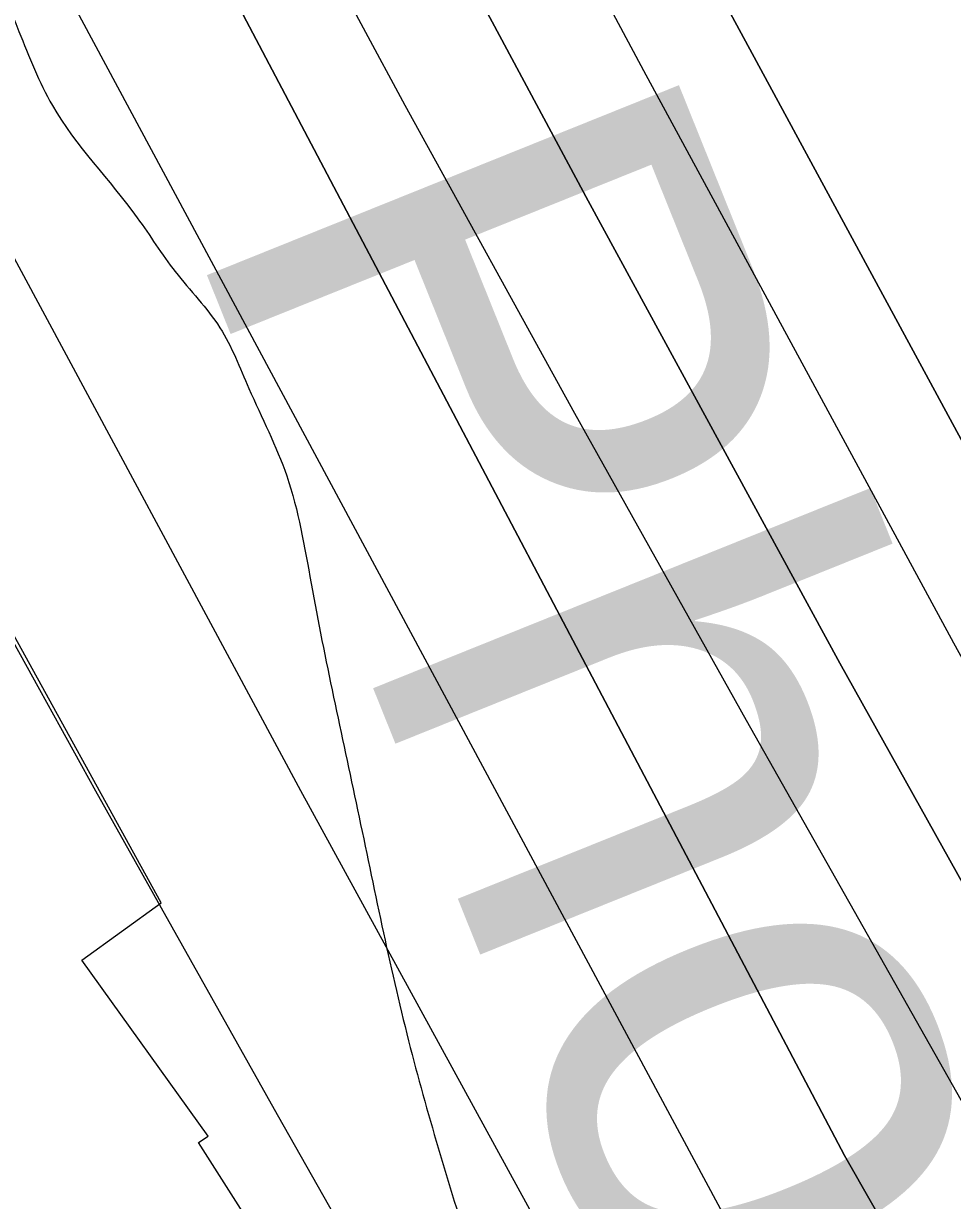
# Model space of a CAD drawing. Extents: x 3424494 to 3462436, y 522220 to 547718.
# Drawn here: x 3440036.6 to 3440188.1, y 540398 to 540589.9 of the extents above; entities that cross this region are included whole.
import ezdxf

# ---------------------------------------------------------------- set-up
doc = ezdxf.new("R2010")
doc.units = 0
for name, color, linetype in [('V-RIVR-EDGE', 7, 'Continuous'), ('V-RIVR-IDEN', 7, 'Continuous'), ('V-RRAP-RVMT', 7, 'Continuous'), ('V-TOPO-DPTH', 7, 'Continuous'), ('V-TOPO-MINR', 7, 'Continuous'), ('V-TOPO-WATR', 7, 'Continuous')]:
    doc.layers.add(name, color=color, linetype=linetype)

msp = doc.modelspace()

# ---------------------------------------------------------------- linework, layer by layer
at = {"layer": 'V-RIVR-EDGE'}
msp.add_spline([(3439682.85, 541381.3), (3439692.67, 541363), (3439692.29, 541358.25), (3439697.75, 541349.46), (3439704.32, 541343.6), (3439710.85, 541324.94), (3439722.84, 541294.57), (3439722.82, 541285.79), (3439731.2, 541276.27), (3439735.95, 541272.97), (3439742.86, 541260.16), (3439756.29, 541219.91), (3439766.82, 541194.3), (3439775.91, 541174.17), (3439786.46, 541150.38), (3439790.06, 541130.27), (3439793.67, 541111.25), (3439796.96, 541109.42), (3439800.23, 541105.02), (3439803.86, 541094.78), (3439809.31, 541080.51), (3439814.75, 541062.22), (3439818.38, 541050.14), (3439827.49, 541039.52), (3439836.22, 541023.42), (3439840.93, 541006.59), (3439841.28, 540998.18), (3439847.09, 540982.45), (3439853.63, 540968.54), (3439860.54, 540953.17), (3439866.72, 540938.17), (3439870.34, 540926.46), (3439873.63, 540926.45), (3439879.48, 540924.61), (3439882.02, 540918.75), (3439885.64, 540902.3), (3439892.54, 540885.1), (3439899.8, 540865.71), (3439911.44, 540842.65), (3439935.1, 540800.92), (3439941.28, 540788.47), (3439946.73, 540774.57), (3439954, 540757), (3439968.56, 540730.28), (3439989.29, 540687.1), (3440003.47, 540658.18), (3440015.84, 540633.3), (3440027.11, 540609.14), (3440035.83, 540588.65), (3440041.29, 540576.57), (3440055.13, 540558.26), (3440061.33, 540549.47), (3440068.61, 540540.32), (3440073.34, 540530.43), (3440079.52, 540516.16), (3440083.5, 540498.61), (3440091.08, 540461.67), (3440099.4, 540424), (3440109.55, 540389.24), (3440130.58, 540320.1), (3440139.28, 540291.2), (3440148.01, 540272.54), (3440154.55, 540259.73), (3440159.28, 540248.02), (3440163.64, 540239.6), (3440170.93, 540227.88), (3440200.42, 540183.21), (3440216.44, 540154.66), (3440238.66, 540121.71), (3440247.39, 540107.06), (3440254.68, 540096.08), (3440271.8, 540071.91), (3440285.29, 540057.26)], degree=3, dxfattribs=at)
at = {"layer": 'V-RRAP-RVMT'}
for p, q in [((3440059.04, 540446.5), (3440010.98, 540533.75)), ((3440046.09, 540437.19), (3440059.04, 540446.5)), ((3440066.73, 540408.46), (3440046.09, 540437.19)), ((3440065.15, 540407.46), (3440066.73, 540408.46)), ((3440107.09, 540341.48), (3440065.15, 540407.46))]:
    msp.add_line(p, q, dxfattribs=at)
at = {"layer": 'V-TOPO-DPTH'}
for points in [[(3439587.71, 541608.96), (3439970.51, 540785.55), (3440067.12, 540601.4), (3440170.5, 540405.32), (3440401.09, 540001.18), (3440433.34, 539960.23), (3440699.8, 539603.68)], [(3440699.8, 539603.68), (3440433.34, 539960.23), (3440401.09, 540001.18), (3440170.5, 540405.32), (3440067.12, 540601.4), (3439970.51, 540785.55), (3439587.71, 541608.96)], [(3439881.59, 540850.44), (3439919.41, 540771.5), (3439925.56, 540758.86), (3439931.82, 540746.27), (3439938.24, 540733.76), (3439944.77, 540721.31), (3440031.39, 540558.43), (3440081.78, 540464.83), (3440132.82, 540371.6), (3440184.8, 540278.89), (3440237.43, 540186.53), (3440331.84, 540022.81), (3440347.56, 539996.14), (3440363.62, 539969.68), (3441308.37, 538690.39)], [(3440751.54, 539647.61), (3440717.13, 539692.27), (3440682.92, 539737.07), (3440649.06, 539782.14), (3440615.75, 539827.61), (3440582.78, 539873.35), (3440488.09, 540006.39), (3440477.22, 540022.07), (3440466.61, 540037.93), (3440456.4, 540054.05), (3440446.45, 540070.34), (3440386.1, 540172.02), (3440346.59, 540239.5), (3440307.6, 540307.29), (3440269.42, 540375.54), (3440231.78, 540444.09), (3440040.37, 540797.56)], [(3440751.54, 539647.61), (3440717.13, 539692.27), (3440682.92, 539737.07), (3440649.06, 539782.14), (3440615.75, 539827.61), (3440582.78, 539873.35), (3440488.09, 540006.39), (3440477.22, 540022.07), (3440466.61, 540037.93), (3440456.4, 540054.05), (3440446.45, 540070.34), (3440386.1, 540172.02), (3440346.59, 540239.5), (3440307.6, 540307.29), (3440269.42, 540375.54), (3440231.78, 540444.09), (3440040.37, 540797.56)], [(3440008.13, 540788.71), (3440017.45, 540770.49), (3440026.91, 540752.35), (3440088.13, 540636.71), (3440128.69, 540561.02), (3440169.77, 540485.6), (3440211.61, 540410.62), (3440253.96, 540335.91), (3440405.35, 540072.04), (3440421.2, 540045.19), (3440437.49, 540018.62), (3440454.44, 539992.46), (3440471.83, 539966.57), (3440483.95, 539949.01), (3440495.72, 539932.2), (3440507.64, 539915.5), (3440519.8, 539898.97), (3440532.1, 539882.54), (3440544.47, 539866.17), (3440556.79, 539849.75), (3440569.02, 539833.27), (3440581.19, 539816.75), (3440731.47, 539611.63)], [(3440731.47, 539611.63), (3440581.19, 539816.75), (3440569.02, 539833.27), (3440556.79, 539849.75), (3440544.47, 539866.17), (3440532.1, 539882.54), (3440519.8, 539898.97), (3440507.64, 539915.5), (3440495.72, 539932.2), (3440483.95, 539949.01), (3440471.83, 539966.57), (3440454.44, 539992.46), (3440437.49, 540018.62), (3440421.2, 540045.19), (3440405.35, 540072.04), (3440253.96, 540335.91), (3440211.61, 540410.62), (3440169.77, 540485.6), (3440128.69, 540561.02), (3440088.13, 540636.71), (3440026.91, 540752.35), (3440017.45, 540770.49), (3440008.13, 540788.71)]]:
    msp.add_lwpolyline(points, dxfattribs=at)
at = {"layer": 'V-TOPO-MINR'}
for points in [[(3439881.59, 540850.44), (3439919.41, 540771.5), (3439925.56, 540758.86), (3439931.82, 540746.27), (3439938.24, 540733.76), (3439944.77, 540721.31), (3440031.39, 540558.43), (3440081.78, 540464.83), (3440132.82, 540371.6), (3440184.8, 540278.89), (3440237.43, 540186.53), (3440331.84, 540022.81), (3440347.56, 539996.14), (3440363.62, 539969.68), (3441308.37, 538690.39)], [(3439978.86, 540806.47), (3439991.98, 540779.71), (3440005.43, 540753.12), (3440019.11, 540726.63), (3440044.71, 540677.8), (3440071.59, 540627.12), (3440098.79, 540576.61), (3440126.47, 540526.36), (3440154.47, 540476.29), (3440412.46, 540020.08), (3440416.25, 540013.58), (3440420.14, 540007.14), (3440424.19, 540000.81), (3440428.34, 539994.54), (3440431.47, 539989.94), (3440434.17, 539986.04), (3440436.91, 539982.16), (3440439.7, 539978.32), (3440442.53, 539974.51), (3440445.37, 539970.71), (3440448.19, 539966.9), (3440450.99, 539963.07), (3440453.78, 539959.22), (3441367.16, 538774.51)], [(3440040.37, 540797.56), (3440231.78, 540444.09), (3440269.42, 540375.54), (3440307.6, 540307.29), (3440346.59, 540239.5), (3440386.1, 540172.02), (3440446.45, 540070.34), (3440456.4, 540054.05), (3440466.61, 540037.93), (3440477.22, 540022.07), (3440488.09, 540006.39), (3440582.78, 539873.35), (3440615.75, 539827.61), (3440649.06, 539782.14), (3440682.92, 539737.07), (3440717.13, 539692.27), (3440751.54, 539647.61)], [(3440008.13, 540788.71), (3440017.45, 540770.49), (3440026.91, 540752.35), (3440088.13, 540636.71), (3440128.69, 540561.02), (3440169.77, 540485.6), (3440211.61, 540410.62), (3440253.96, 540335.91), (3440405.35, 540072.04), (3440421.2, 540045.19), (3440437.49, 540018.62), (3440454.44, 539992.46), (3440471.83, 539966.57), (3440483.95, 539949.01), (3440495.72, 539932.2), (3440507.64, 539915.5), (3440519.8, 539898.97), (3440532.1, 539882.54), (3440544.47, 539866.17), (3440556.79, 539849.75), (3440569.02, 539833.27), (3440581.19, 539816.75), (3440731.47, 539611.63)], [(3440028.5, 540786.52), (3440034.02, 540776.06), (3440137.71, 540582.27), (3440188.31, 540488.94), (3440239.59, 540395.98), (3440291.88, 540303.6), (3440344.85, 540211.59), (3440424.03, 540075.78), (3440438.2, 540052.14), (3440452.77, 540028.75), (3440467.91, 540005.73), (3440483.44, 539982.96), (3440534.5, 539910.06), (3440556.31, 539879.35), (3440578.37, 539848.83), (3440600.83, 539818.59), (3440623.55, 539788.55), (3440646.41, 539758.6), (3440669.18, 539728.59), (3440691.83, 539698.49), (3440714.41, 539668.33)], [(3439943.39, 540785.11), (3439946.2, 540778.93), (3439950.16, 540770.22), (3439951.85, 540766.59), (3439952.71, 540764.78), (3439953.58, 540762.97), (3439954.95, 540760.18), (3439955.56, 540758.97), (3439955.78, 540758.57), (3440172.42, 540355.36), (3440206.56, 540292.72), (3440241.18, 540230.35), (3440276.55, 540168.39), (3440312.4, 540106.72), (3440366.83, 540014.33), (3440375.98, 539999.15), (3440385.32, 539984.08), (3440394.96, 539969.2), (3441338.74, 538723.87)], [(3440018.99, 540517.75), (3440048.31, 540464.79), (3440077.95, 540412.01), (3440329.22, 539969.13), (3440333.87, 539961.11), (3440338.62, 539953.15), (3440343.51, 539945.27), (3440348.51, 539937.46), (3440354.69, 539927.98), (3440356.67, 539924.95), (3440358.66, 539921.92), (3440360.65, 539918.9), (3440362.65, 539915.89), (3440364.65, 539912.87), (3440366.64, 539909.84), (3440368.61, 539906.81), (3440370.57, 539903.77), (3441301.88, 538609.05)]]:
    msp.add_lwpolyline(points, dxfattribs=at)
at = {"layer": 'V-TOPO-WATR'}
msp.add_lwpolyline([(3440699.8, 539603.68), (3440433.34, 539960.23), (3440401.09, 540001.18), (3440170.5, 540405.32), (3440067.12, 540601.4), (3439970.51, 540785.55), (3439587.71, 541608.96)], dxfattribs=at)

# ---------------------------------------------------------------- texts
at = {"layer": 'V-RIVR-IDEN'}
msp.add_text('Photos', height=83, rotation=291.9199, dxfattribs=at).set_placement((3440063.1, 540557.34))

doc.saveas('drawing.dxf')
